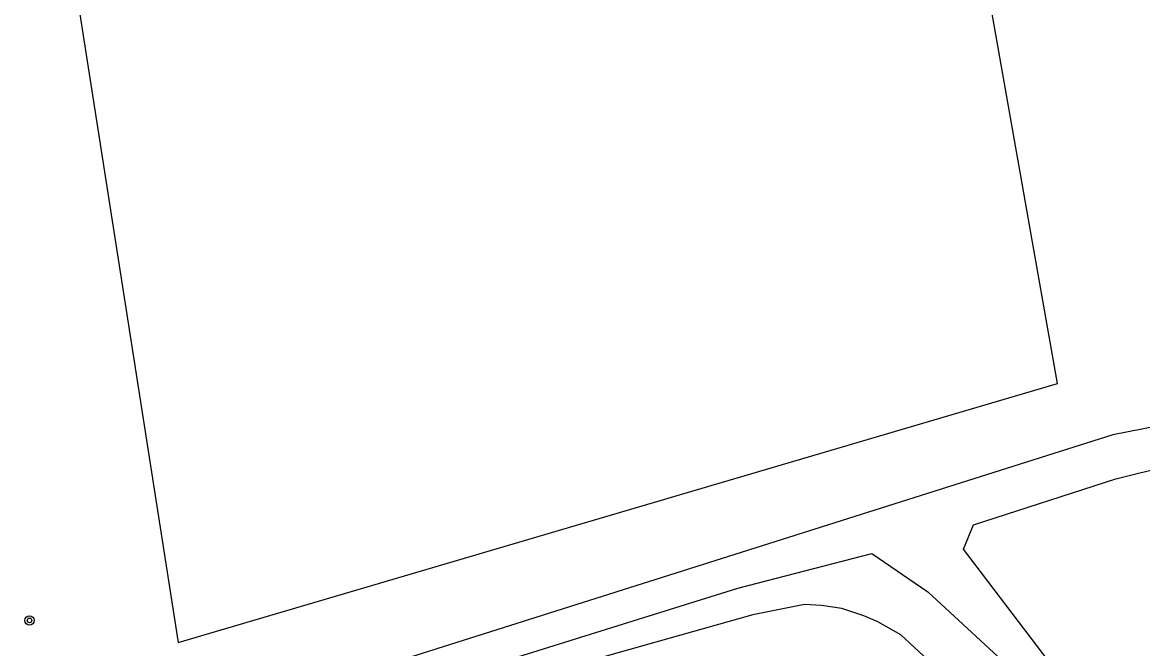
# Model space of a CAD drawing. Extents: x 133000 to 136000, y 400500 to 403500.
# Drawn here: x 134208.5 to 134306, y 401820.9 to 401875.4 of the extents above; entities that cross this region are included whole.
import ezdxf

# ---------------------------------------------------------------- set-up
doc = ezdxf.new("R2010")
doc.units = 0
for name, color, linetype in [('gg-knt-onverhard', 7, 'Continuous'), ('gt-grn-groengrens', 7, 'Continuous'), ('gt-symb-boom', 7, 'Continuous')]:
    doc.layers.add(name, color=color, linetype=linetype)

# ---------------------------------------------------------------- blocks, each defined once
blk = doc.blocks.new('gt0-BOOM')
at = {"layer": 'gt-symb-boom'}
for radius in [0.4, 0.2]:
    blk.add_circle((0, 0), radius, dxfattribs=at)

msp = doc.modelspace()

# ---------------------------------------------------------------- linework, layer by layer
at = {"layer": 'gg-knt-onverhard'}
msp.add_lwpolyline([(134316.272, 401777.383), (134305.628, 401796.972), (134292.911, 401814.786), (134284.974, 401822.121), (134282.99, 401823.264), (134281.76, 401823.791), (134279.847, 401824.404), (134278.068, 401824.67), (134276.598, 401824.759), (134272.099, 401823.862), (134259.325, 401820.265), (134226.56, 401809.677), (134211.913, 401805.509), (134210.373, 401805.095)], dxfattribs=at)
at = {"layer": 'gt-grn-groengrens'}
for points in [[(134298.636, 401843.996), (134284.721, 401922.655), (134208.352, 401909.143), (134222.064, 401821.465), (134298.636, 401843.996)], [(134341.71, 401746.455), (134322.989, 401779.709), (134320.431, 401783.995), (134318.891, 401786.919), (134303.15, 401812.883), (134290.446, 401829.578), (134291.318, 401831.696), (134303.694, 401835.709), (134317.379, 401839.092), (134328.604, 401839.554), (134374.735, 401846.937), (134390.881, 401849.552)], [(134314.272, 401841.651), (134303.426, 401839.515), (134212.877, 401810.86), (134209.592, 401810.079)], [(134210.019, 401807.353), (134213.25, 401808.244), (134270.793, 401826.185), (134282.475, 401829.204), (134287.342, 401825.861), (134295.373, 401818.428), (134304.363, 401807.278), (134320.185, 401779.462), (134320.189, 401779.441), (134320.678, 401778.379), (134322.925, 401774.271), (134328.937, 401762.437), (134336.995, 401748.044), (134338.392, 401747.051)]]:
    msp.add_lwpolyline(points, dxfattribs=at)

# ---------------------------------------------------------------- block references
at = {"layer": 'gt-symb-boom'}
msp.add_blockref('gt0-BOOM', (134209.137, 401823.378), dxfattribs=at)

doc.saveas('drawing.dxf')
